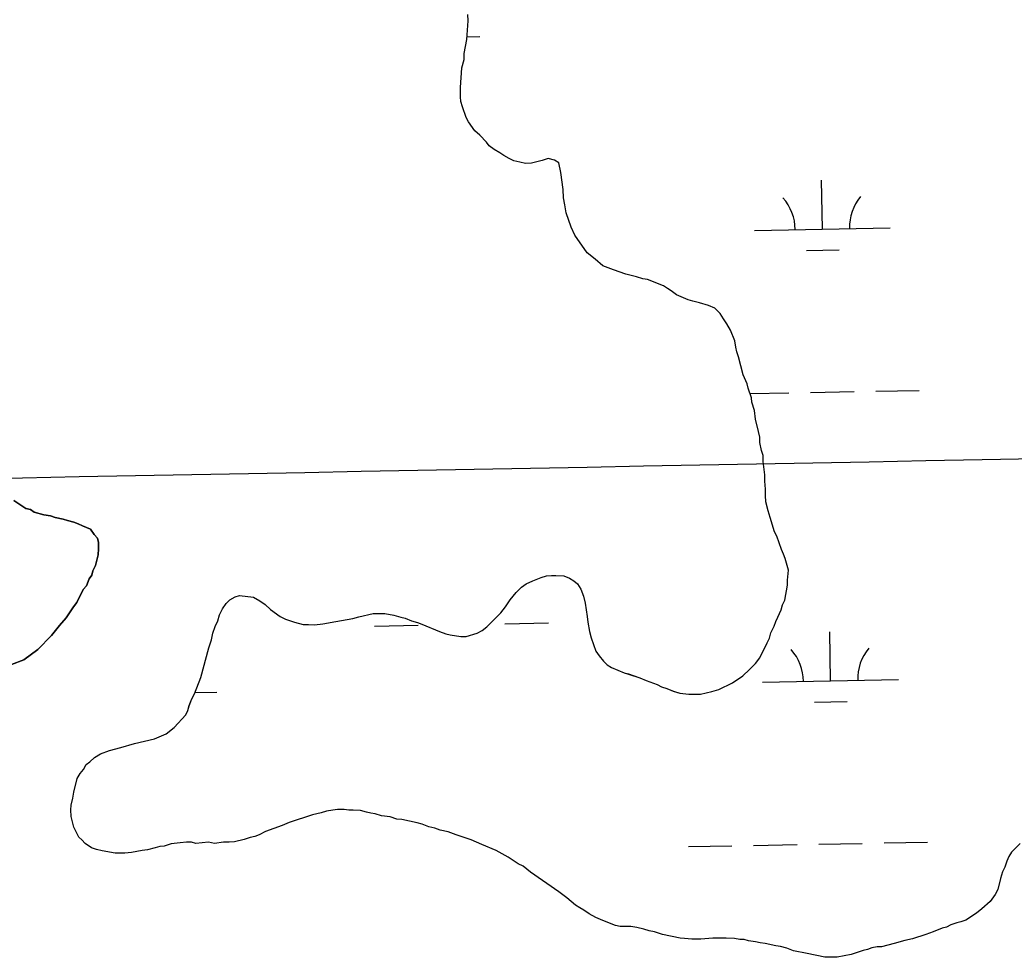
# Model space of a CAD drawing. Extents: x 3957609 to 3995875, y 234277 to 260273.
# Drawn here: x 3969026 to 3969757, y 254634 to 255324 of the extents above; entities that cross this region are included whole.
import ezdxf

# ---------------------------------------------------------------- set-up
doc = ezdxf.new("R2010")
doc.units = 0
for name, color, linetype in [('V-GRID-MAJR', 7, 'Continuous'), ('V-TOPO-SHOR', 7, 'Continuous'), ('V-WETL-SWMP', 7, 'Continuous')]:
    doc.layers.add(name, color=color, linetype=linetype)

msp = doc.modelspace()

# ---------------------------------------------------------------- linework, layer by layer
at = {"layer": 'V-GRID-MAJR'}
msp.add_spline([(3961591.061, 254847.703), (3966908.859, 254947.105), (3972226.642, 255047.279), (3977544.411, 255148.228), (3982862.165, 255249.95), (3988179.905, 255352.445), (3993497.629, 255455.714), (3993497.63, 255455.714)], degree=3, dxfattribs=at)
at = {"layer": 'V-TOPO-SHOR'}
for points in [[(3969397.926, 255218.443), (3969393.6, 255219.221), (3969389.275, 255220.395), (3969385.736, 255221.959), (3969381.802, 255224.313), (3969379.045, 255226.272), (3969374.72, 255228.624), (3969371.177, 255231.37), (3969369.208, 255234.118), (3969364.091, 255239.22), (3969360.547, 255242.357), (3969355.821, 255249.032), (3969354.244, 255252.174), (3969351.481, 255260.03), (3969350.293, 255263.958), (3969349.896, 255267.495), (3969349.886, 255274.175), (3969351.041, 255288.72), (3969352.601, 255295.012), (3969352.595, 255299.335), (3969354.545, 255309.556), (3969355.702, 255323.315), (3969355.301, 255328.031)], [(3969561.694, 255052.846), (3969560.903, 255055.989), (3969558.141, 255062.666), (3969554.581, 255076.023), (3969553.397, 255079.56), (3969552.605, 255083.095), (3969551.812, 255087.809), (3969548.654, 255095.665), (3969545.896, 255100.378), (3969543.532, 255103.911), (3969541.169, 255107.839), (3969537.23, 255111.763), (3969532.512, 255113.721), (3969525.827, 255115.674), (3969521.109, 255116.846), (3969517.57, 255118.019), (3969508.917, 255121.542), (3969504.981, 255124.679), (3969502.226, 255126.248), (3969499.474, 255128.208), (3969487.673, 255132.906), (3969484.136, 255133.293), (3969479.418, 255134.858), (3969471.553, 255136.81), (3969462.509, 255139.939), (3969454.643, 255143.072), (3969449.134, 255147.779), (3969443.229, 255152.485), (3969434.169, 255165.443), (3969431.408, 255171.333), (3969427.855, 255181.939), (3969426.665, 255187.832), (3969425.87, 255192.941), (3969425.467, 255199.229), (3969423.876, 255211.803), (3969422.293, 255218.875), (3969419.145, 255220.835), (3969414.426, 255222.007), (3969410.105, 255220.427), (3969402.249, 255218.449), (3969397.926, 255218.443)], [(3969242.437, 254878.61), (3969248.725, 254879.407), (3969258.156, 254880.994), (3969270.728, 254883.372), (3969275.05, 254884.558), (3969285.658, 254886.933), (3969294.305, 254886.948), (3969300.99, 254885.778), (3969306.099, 254884.216), (3969309.245, 254883.433), (3969313.966, 254881.477), (3969318.291, 254880.306), (3969321.437, 254879.13), (3969334.415, 254873.65), (3969339.136, 254872.083), (3969342.279, 254871.303), (3969350.144, 254870.138), (3969354.074, 254870.144), (3969362.323, 254872.515), (3969365.858, 254874.485), (3969369.391, 254877.242), (3969379.594, 254887.478), (3969383.123, 254891.807), (3969386.651, 254896.921), (3969390.966, 254902.432), (3969394.89, 254906.369), (3969398.423, 254908.732), (3969403.138, 254911.098), (3969409.421, 254913.465), (3969413.349, 254914.653), (3969416.888, 254915.05), (3969420.032, 254915.056), (3969425.928, 254914.671), (3969430.253, 254913.107), (3969433.401, 254911.147), (3969436.156, 254908.794), (3969438.521, 254904.868), (3969440.493, 254899.76), (3969441.681, 254894.652), (3969443.268, 254884.83), (3969443.67, 254880.507), (3969444.858, 254873.826), (3969446.045, 254869.114), (3969449.599, 254859.291), (3969451.962, 254855.759), (3969455.114, 254851.835), (3969457.868, 254849.086), (3969461.016, 254847.126), (3969470.455, 254843.213), (3969473.601, 254842.43), (3969481.859, 254839.692), (3969486.577, 254837.734), (3969494.837, 254834.605), (3969497.985, 254833.036), (3969501.917, 254831.865), (3969506.635, 254829.907), (3969511.354, 254828.342), (3969518.037, 254827.568), (3969526.683, 254827.58), (3969534.935, 254829.559), (3969540.042, 254831.14), (3969550.254, 254835.872), (3969557.713, 254840.995), (3969562.814, 254845.719), (3969567.131, 254850.049), (3969570.269, 254854.378), (3969575.753, 254865.39), (3969577.318, 254868.931), (3969578.492, 254872.863), (3969580.843, 254877.584), (3969582.016, 254881.123), (3969583.583, 254884.271), (3969585.932, 254889.776), (3969587.105, 254893.315), (3969588.672, 254896.856), (3969590.62, 254907.864), (3969590.614, 254911.401), (3969591.388, 254918.87), (3969589.016, 254927.512), (3969587.83, 254930.656), (3969586.253, 254934.189), (3969582.7, 254944.011), (3969581.123, 254947.151), (3969577.961, 254957.757), (3969576.382, 254962.472), (3969574.799, 254969.15), (3969574.4, 254973.867), (3969574.391, 254978.583), (3969573.988, 254984.477), (3969573.982, 254989.194), (3969572.786, 254999.018), (3969572.78, 255003.342), (3969571.594, 255006.876), (3969570.404, 255012.771), (3969570.4, 255016.701), (3969569.212, 255021.024), (3969567.234, 255030.06), (3969566.437, 255036.345), (3969564.463, 255042.632), (3969564.063, 255045.774), (3969561.694, 255052.846)], [(3969019.531, 254849.34), (3969028.583, 254852.902), (3969038.811, 254860.401), (3969049.034, 254870.658), (3969054.931, 254878.149), (3969059.647, 254883.673), (3969065.148, 254891.953), (3969067.507, 254895.107), (3969072.218, 254904.567), (3969074.577, 254907.327), (3969076.537, 254912.451), (3969078.503, 254915.212), (3969079.285, 254918.364), (3969081.247, 254922.304), (3969083.205, 254930.185), (3969083.592, 254934.519), (3969083.584, 254939.245), (3969082.792, 254942.393), (3969080.424, 254945.148), (3969077.659, 254949.082), (3969071.749, 254951.435), (3969068.595, 254953.006), (3969065.443, 254954.181), (3969060.714, 254955.357), (3969057.56, 254956.532), (3969051.652, 254957.706), (3969048.105, 254958.882), (3969043.378, 254959.662), (3969036.286, 254961.62), (3969033.525, 254963.584), (3969029.978, 254964.364), (3969021.304, 254970.258)], [(3969357.852, 254720.402), (3969346.842, 254723.923), (3969340.942, 254726.272), (3969335.046, 254727.441), (3969331.112, 254729.008), (3969326.786, 254729.786), (3969321.674, 254731.744), (3969318.135, 254732.915), (3969306.734, 254735.256), (3969303.195, 254735.643), (3969298.083, 254737.206), (3969291.794, 254737.982), (3969287.075, 254739.549), (3969283.93, 254739.936), (3969280.784, 254740.716), (3969276.459, 254741.89), (3969270.956, 254742.273), (3969267.812, 254742.269), (3969264.273, 254742.656), (3969259.559, 254742.648), (3969256.022, 254742.248), (3969251.305, 254741.456), (3969247.377, 254740.27), (3969241.092, 254738.689), (3969223.807, 254733.157), (3969218.701, 254730.792), (3969206.524, 254726.448), (3969201.811, 254724.082), (3969198.669, 254722.899), (3969195.133, 254722.106), (3969190.811, 254720.527), (3969183.74, 254718.944), (3969179.809, 254718.545), (3969175.486, 254718.536), (3969168.808, 254717.74), (3969164.482, 254718.518), (3969155.051, 254717.717), (3969151.905, 254718.5), (3969148.369, 254718.493), (3969143.652, 254718.092), (3969136.971, 254717.295), (3969131.866, 254715.716), (3969128.72, 254715.317), (3969125.185, 254714.526), (3969119.684, 254712.945), (3969115.756, 254712.544), (3969107.898, 254710.961), (3969102.788, 254710.559), (3969095.714, 254710.547), (3969086.279, 254712.106), (3969081.954, 254713.277), (3969078.415, 254714.451), (3969073.692, 254717.586), (3969071.331, 254720.335), (3969068.97, 254722.297), (3969065.418, 254729.757), (3969063.442, 254737.616), (3969063.041, 254742.33), (3969063.428, 254745.869), (3969064.599, 254750.981), (3969065.377, 254755.304), (3969067.72, 254765.528), (3969070.071, 254769.069), (3969072.427, 254772.217), (3969074.385, 254775.758), (3969077.133, 254777.728), (3969080.666, 254780.878), (3969084.985, 254783.634), (3969091.661, 254786.004), (3969099.913, 254788.375), (3969110.126, 254791.142), (3969124.663, 254794.704), (3969133.303, 254798.255), (3969139.191, 254802.982), (3969147.824, 254812.427), (3969149.39, 254815.575), (3969150.171, 254819.114), (3969152.129, 254824.226), (3969154.087, 254827.767), (3969158.785, 254839.958), (3969164.644, 254861.583), (3969166.6, 254867.483), (3969167.771, 254872.593), (3969169.336, 254877.314), (3969171.294, 254881.639), (3969172.465, 254885.965), (3969174.816, 254890.292), (3969177.563, 254894.226), (3969180.309, 254896.983), (3969184.235, 254899.346), (3969187.379, 254900.139), (3969197.598, 254898.975), (3969202.319, 254896.231), (3969206.255, 254893.487), (3969210.192, 254889.956), (3969217.274, 254884.859), (3969221.208, 254882.899), (3969227.892, 254880.552), (3969234.184, 254878.989), (3969238.114, 254878.995), (3969242.437, 254878.61)], [(3969761.896, 254717.519), (3969755.619, 254711.219), (3969753.657, 254708.071), (3969752.09, 254704.532), (3969750.526, 254700.207), (3969748.961, 254696.666), (3969747.394, 254691.947), (3969745.442, 254683.69), (3969743.485, 254680.151), (3969739.956, 254675.035), (3969733.675, 254669.522), (3969729.751, 254666.372), (3969721.899, 254661.25), (3969718.362, 254660.064), (3969715.218, 254659.273), (3969710.899, 254657.694), (3969707.757, 254656.117), (3969704.614, 254655.327), (3969697.935, 254652.564), (3969692.436, 254650.59), (3969682.616, 254647.43), (3969677.115, 254646.242), (3969669.259, 254643.87), (3969659.83, 254641.497), (3969656.686, 254641.493), (3969652.756, 254640.7), (3969649.614, 254639.516), (3969646.471, 254638.724), (3969637.435, 254635.959), (3969627.22, 254633.977), (3969618.18, 254633.962), (3969605.206, 254636.692), (3969595.058, 254638.492), (3969590.263, 254640.6), (3969585.547, 254641.771), (3969582.008, 254642.158), (3969574.144, 254644.11), (3969570.607, 254644.497), (3969567.068, 254645.277), (3969561.956, 254646.056), (3969558.81, 254646.838), (3969555.667, 254646.832), (3969551.736, 254647.612), (3969545.445, 254647.993), (3969535.621, 254647.979), (3969526.974, 254647.18), (3969523.83, 254647.174), (3969520.294, 254647.168), (3969514.791, 254647.553), (3969511.647, 254647.94), (3969498.671, 254650.67), (3969492.773, 254652.626), (3969488.84, 254653.406), (3969484.908, 254654.577), (3969479.796, 254655.749), (3969475.471, 254656.527), (3969467.613, 254656.517), (3969464.074, 254657.295), (3969454.635, 254660.818), (3969449.523, 254663.169), (3969444.8, 254665.911), (3969440.866, 254668.657), (3969437.718, 254670.224), (3969434.572, 254672.184), (3969428.275, 254677.677), (3969422.373, 254681.99), (3969401.518, 254696.5), (3969396.009, 254700.813), (3969392.468, 254702.773), (3969384.992, 254707.477), (3969376.338, 254712.573), (3969365.719, 254716.88), (3969357.852, 254720.402)]]:
    msp.add_lwpolyline(points, dxfattribs=at)
at = {"layer": 'V-WETL-SWMP'}
for p, q in [((3969354.724, 255311.701), (3969364.264, 255311.874)), ((3969616.321, 255170.002), (3969615.666, 255205.996)), ((3969566.329, 255169.093), (3969666.312, 255170.911)), ((3969604.603, 255154.356), (3969628.599, 255154.792)), ((3969563.002, 255048.942), (3969591.664, 255049.463)), ((3969607.661, 255049.754), (3969639.656, 255050.336)), ((3969655.653, 255050.627), (3969687.648, 255051.209)), ((3969382.72, 254879.463), (3969414.715, 254880.044)), ((3969286.736, 254877.717), (3969318.731, 254878.299)), ((3969622.369, 254837.382), (3969621.714, 254873.376)), ((3969572.377, 254836.473), (3969672.36, 254838.291)), ((3969154.514, 254828.875), (3969170.535, 254829.167)), ((3969610.651, 254821.736), (3969634.647, 254822.172)), ((3969613.709, 254717.134), (3969645.704, 254717.716)), ((3969661.701, 254718.007), (3969693.696, 254718.589)), ((3969517.725, 254715.389), (3969549.72, 254715.971)), ((3969565.717, 254716.261), (3969597.712, 254716.843))]:
    msp.add_line(p, q, dxfattribs=at)
for points in [[(3969397.925, 255218.443), (3969393.6, 255219.222), (3969389.275, 255220.394), (3969385.735, 255221.96), (3969381.801, 255224.312), (3969379.046, 255226.273), (3969374.719, 255228.624), (3969371.177, 255231.37), (3969369.208, 255234.118), (3969364.09, 255239.219), (3969360.548, 255242.358), (3969355.821, 255249.032), (3969354.243, 255252.173), (3969351.48, 255260.03), (3969350.294, 255263.958), (3969349.895, 255267.495), (3969349.885, 255274.176), (3969351.04, 255288.72), (3969352.602, 255295.011), (3969352.595, 255299.335), (3969354.544, 255309.557), (3969355.701, 255323.315), (3969355.3, 255328.031)], [(3969443.669, 254880.507), (3969444.858, 254873.827), (3969446.045, 254869.113), (3969449.598, 254859.292), (3969451.962, 254855.759), (3969455.113, 254851.834), (3969457.868, 254849.087), (3969461.016, 254847.127), (3969470.455, 254843.212), (3969473.601, 254842.431), (3969481.859, 254839.693), (3969486.578, 254837.735), (3969494.837, 254834.604), (3969497.984, 254833.037), (3969501.916, 254831.864), (3969506.636, 254829.907), (3969511.355, 254828.342), (3969518.037, 254827.567), (3969526.684, 254827.581), (3969534.935, 254829.559), (3969540.042, 254831.14), (3969550.253, 254835.873), (3969557.712, 254840.994), (3969562.814, 254845.719), (3969567.131, 254850.049), (3969570.268, 254854.378), (3969575.753, 254865.391), (3969577.319, 254868.931), (3969578.492, 254872.863), (3969580.842, 254877.584), (3969582.016, 254881.123), (3969583.583, 254884.27), (3969585.932, 254889.776), (3969587.106, 254893.315), (3969588.672, 254896.855), (3969590.619, 254907.863), (3969590.614, 254911.4), (3969591.388, 254918.869), (3969589.016, 254927.512), (3969587.831, 254930.655), (3969586.254, 254934.189), (3969582.7, 254944.01), (3969581.123, 254947.151), (3969577.962, 254957.758), (3969576.382, 254962.472), (3969574.799, 254969.151), (3969574.399, 254973.867), (3969574.391, 254978.583), (3969573.988, 254984.478), (3969573.981, 254989.194), (3969572.786, 254999.018), (3969572.779, 255003.342), (3969571.594, 255006.877), (3969570.405, 255012.771), (3969570.399, 255016.701), (3969569.213, 255021.023), (3969567.233, 255030.059), (3969566.437, 255036.346), (3969564.462, 255042.632), (3969564.064, 255045.775), (3969561.694, 255052.846), (3969560.903, 255055.989), (3969558.141, 255062.666), (3969554.582, 255076.024), (3969553.397, 255079.559), (3969552.605, 255083.095), (3969551.812, 255087.81), (3969548.655, 255095.666), (3969545.896, 255100.378), (3969543.532, 255103.911), (3969541.168, 255107.838), (3969537.231, 255111.762), (3969532.511, 255113.72), (3969525.827, 255115.674), (3969521.108, 255116.845), (3969517.569, 255118.019), (3969508.917, 255121.542), (3969504.981, 255124.68), (3969502.227, 255126.248), (3969499.473, 255128.209), (3969487.674, 255132.906), (3969484.137, 255133.293), (3969479.418, 255134.858), (3969471.554, 255136.81), (3969462.509, 255139.94), (3969454.643, 255143.072), (3969449.133, 255147.779), (3969443.23, 255152.486), (3969434.169, 255165.442), (3969431.409, 255171.333), (3969427.854, 255181.939), (3969426.666, 255187.832), (3969425.871, 255192.941), (3969425.468, 255199.228), (3969423.876, 255211.803), (3969422.292, 255218.875), (3969419.145, 255220.835), (3969414.426, 255222.007), (3969410.106, 255220.428), (3969402.248, 255218.45), (3969397.925, 255218.443)], [(3969021.304, 254970.259), (3969029.978, 254964.365), (3969033.524, 254963.583), (3969036.285, 254961.619), (3969043.377, 254959.661), (3969048.105, 254958.881), (3969051.652, 254957.705), (3969057.561, 254956.533), (3969060.714, 254955.356), (3969065.442, 254954.182), (3969068.595, 254953.006), (3969071.749, 254951.435), (3969077.66, 254949.082), (3969080.424, 254945.148), (3969082.791, 254942.394), (3969083.584, 254939.245), (3969083.592, 254934.518), (3969083.205, 254930.185), (3969081.248, 254922.305), (3969079.285, 254918.363), (3969078.503, 254915.211), (3969076.538, 254912.451), (3969074.577, 254907.328), (3969072.218, 254904.567), (3969067.507, 254895.107), (3969065.149, 254891.952), (3969059.648, 254883.672), (3969054.931, 254878.15), (3969049.035, 254870.657), (3969038.811, 254860.401), (3969028.583, 254852.901), (3969019.53, 254849.341)], [(3969136.972, 254717.296), (3969131.865, 254715.716), (3969128.721, 254715.317), (3969125.185, 254714.526), (3969119.685, 254712.945), (3969115.756, 254712.545), (3969107.897, 254710.96), (3969102.789, 254710.559), (3969095.714, 254710.548), (3969086.279, 254712.105), (3969081.953, 254713.277), (3969078.414, 254714.45), (3969073.693, 254717.587), (3969071.33, 254720.334), (3969068.969, 254722.296), (3969065.419, 254729.758), (3969063.442, 254737.615), (3969063.041, 254742.331), (3969063.428, 254745.869), (3969064.599, 254750.98), (3969065.378, 254755.305), (3969067.72, 254765.527), (3969070.072, 254769.069), (3969072.426, 254772.217), (3969074.385, 254775.757), (3969077.133, 254777.727), (3969080.665, 254780.877), (3969084.984, 254783.635), (3969091.662, 254786.004), (3969099.912, 254788.375), (3969110.126, 254791.143), (3969124.663, 254794.704), (3969133.304, 254798.255), (3969139.192, 254802.981), (3969147.823, 254812.428), (3969149.39, 254815.575), (3969150.171, 254819.113), (3969152.128, 254824.226), (3969154.087, 254827.766), (3969158.784, 254839.958), (3969164.645, 254861.584), (3969166.6, 254867.483), (3969167.771, 254872.594), (3969169.336, 254877.313), (3969171.294, 254881.64), (3969172.466, 254885.965), (3969174.817, 254890.292), (3969177.562, 254894.227), (3969180.309, 254896.983), (3969184.235, 254899.347), (3969187.378, 254900.138), (3969197.599, 254898.976), (3969202.32, 254896.232), (3969206.255, 254893.487), (3969210.191, 254889.956), (3969217.274, 254884.858), (3969221.207, 254882.899), (3969227.893, 254880.552), (3969234.184, 254878.99), (3969238.114, 254878.996), (3969242.438, 254878.61), (3969248.725, 254879.406), (3969258.155, 254880.994), (3969270.729, 254883.372), (3969275.05, 254884.558), (3969285.658, 254886.934), (3969294.305, 254886.947), (3969300.989, 254885.779), (3969306.1, 254884.215), (3969309.246, 254883.434), (3969313.966, 254881.477), (3969318.291, 254880.305), (3969321.437, 254879.131), (3969334.416, 254873.649), (3969339.135, 254872.084), (3969342.28, 254871.303), (3969350.143, 254870.137), (3969354.073, 254870.143), (3969362.323, 254872.515), (3969365.857, 254874.486), (3969369.39, 254877.243), (3969379.593, 254887.478), (3969383.123, 254891.807), (3969386.652, 254896.922), (3969390.967, 254902.432), (3969394.891, 254906.368), (3969398.424, 254908.732), (3969403.137, 254911.098), (3969409.421, 254913.466), (3969413.35, 254914.652), (3969416.887, 254915.051), (3969420.031, 254915.056), (3969425.927, 254914.672), (3969430.253, 254913.107), (3969433.4, 254911.147), (3969436.155, 254908.793), (3969438.52, 254904.867), (3969440.493, 254899.76), (3969441.681, 254894.653), (3969443.269, 254884.829), (3969443.669, 254880.507)], [(3969721.898, 254661.249), (3969718.362, 254660.064), (3969715.219, 254659.273), (3969710.898, 254657.694), (3969707.757, 254656.117), (3969704.614, 254655.326), (3969697.936, 254652.564), (3969692.437, 254650.59), (3969682.616, 254647.43), (3969677.116, 254646.242), (3969669.259, 254643.871), (3969659.83, 254641.497), (3969656.686, 254641.492), (3969652.757, 254640.7), (3969649.614, 254639.516), (3969646.471, 254638.724), (3969637.436, 254635.959), (3969627.22, 254633.977), (3969618.18, 254633.962), (3969605.206, 254636.693), (3969595.057, 254638.493), (3969590.264, 254640.599), (3969585.546, 254641.771), (3969582.008, 254642.158), (3969574.144, 254644.11), (3969570.606, 254644.498), (3969567.068, 254645.278), (3969561.957, 254646.056), (3969558.811, 254646.837), (3969555.667, 254646.832), (3969551.736, 254647.612), (3969545.446, 254647.994), (3969535.621, 254647.979), (3969526.975, 254647.179), (3969523.831, 254647.173), (3969520.294, 254647.168), (3969514.79, 254647.552), (3969511.646, 254647.94), (3969498.671, 254650.67), (3969492.772, 254652.626), (3969488.841, 254653.406), (3969484.908, 254654.578), (3969479.797, 254655.749), (3969475.472, 254656.528), (3969467.612, 254656.516), (3969464.073, 254657.296), (3969454.635, 254660.818), (3969449.522, 254663.168), (3969444.801, 254665.912), (3969440.866, 254668.657), (3969437.719, 254670.224), (3969434.572, 254672.184), (3969428.274, 254677.676), (3969422.372, 254681.99), (3969401.518, 254696.499), (3969396.008, 254700.813), (3969392.468, 254702.773), (3969384.992, 254707.477), (3969376.337, 254712.572), (3969365.719, 254716.879), (3969357.852, 254720.403), (3969346.842, 254723.923), (3969340.942, 254726.272), (3969335.045, 254727.441), (3969331.112, 254729.007), (3969326.787, 254729.786), (3969321.675, 254731.743), (3969318.135, 254732.916), (3969306.734, 254735.256), (3969303.196, 254735.644), (3969298.084, 254737.207), (3969291.794, 254737.983), (3969287.075, 254739.548), (3969283.93, 254739.936), (3969280.785, 254740.717), (3969276.459, 254741.889), (3969270.956, 254742.273), (3969267.812, 254742.268), (3969264.274, 254742.655), (3969259.558, 254742.648), (3969256.021, 254742.249), (3969251.306, 254741.455), (3969247.377, 254740.27), (3969241.091, 254738.688), (3969223.807, 254733.157), (3969218.701, 254730.791), (3969206.524, 254726.448), (3969201.811, 254724.082), (3969198.669, 254722.898), (3969195.133, 254722.106), (3969190.812, 254720.527), (3969183.74, 254718.943), (3969179.81, 254718.544), (3969175.487, 254718.537), (3969168.807, 254717.74), (3969164.482, 254718.519), (3969155.051, 254717.718), (3969151.905, 254718.499), (3969148.368, 254718.493), (3969143.652, 254718.093), (3969136.972, 254717.296)], [(3969761.896, 254717.518), (3969755.618, 254711.219), (3969753.658, 254708.071), (3969752.091, 254704.532), (3969750.526, 254700.206), (3969748.96, 254696.666), (3969747.395, 254691.947), (3969745.443, 254683.69), (3969743.484, 254680.15), (3969739.955, 254675.034), (3969733.675, 254669.522), (3969729.75, 254666.371), (3969721.898, 254661.249)]]:
    msp.add_lwpolyline(points, dxfattribs=at)
for centre, start, end in [((3969671.546, 255171.481), 140.269876, 181.813534), ((3969561.078, 255169.473), 0.269879, 41.813537), ((3969567.126, 254836.853), 0.269879, 41.813537), ((3969677.594, 254838.861), 140.269876, 181.813534)]:
    msp.add_arc(centre, 35.246, start, end, dxfattribs=at)

doc.saveas('drawing.dxf')
